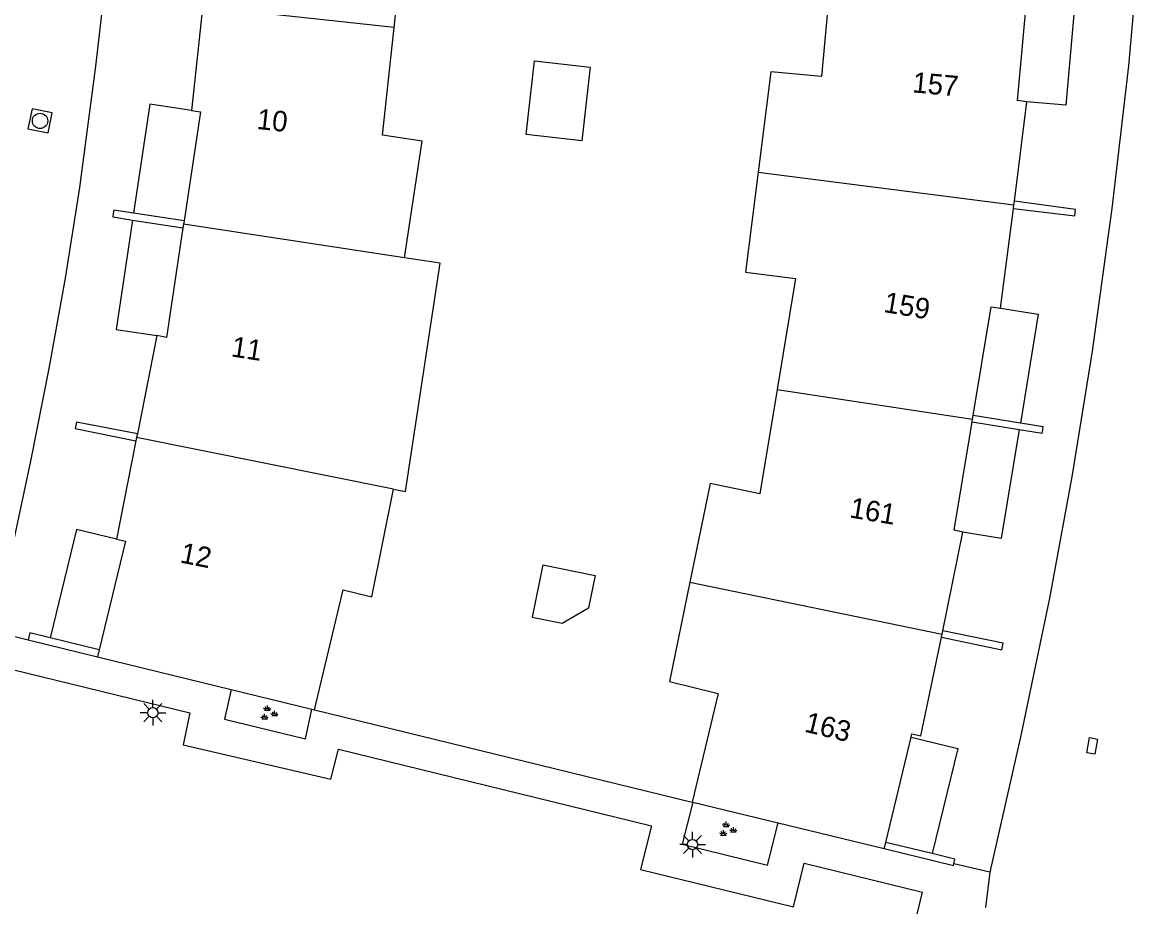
# Model space of a CAD drawing. Extents: x 125000 to 129004, y 397500 to 399008.
# Drawn here: x 126857.4 to 126911.6, y 398688.8 to 398731.9 of the extents above; entities that cross this region are included whole.
import ezdxf

# ---------------------------------------------------------------- set-up
doc = ezdxf.new("R2010")
doc.units = 0
for name, color, linetype in [('gg-afsc-muur', 7, 'Continuous'), ('gg-anno-huisnummerreeks BGT', 7, 'Continuous'), ('gg-bbg-gedigitaliseerde bebouwing', 7, 'Continuous'), ('gg-bbg-gedigitaliseerde bijgebouw', 7, 'Continuous'), ('gg-bbg-hoofdgebouw', 7, 'Continuous'), ('gg-bbg-luifel en loopbrug', 7, 'Continuous'), ('gg-bbg-tussenscheiding', 7, 'Continuous'), ('gg-knt-verharding', 7, 'Continuous'), ('gt-grn-weggrens', 7, 'Continuous'), ('gt-symb-groenvak', 7, 'Continuous'), ('gt-symb-kolk center center', 7, 'Continuous'), ('gt-symb-lichtmast', 7, 'Continuous'), ('gt-symb-rioolschacht', 7, 'Continuous')]:
    doc.layers.add(name, color=color, linetype=linetype)

# ---------------------------------------------------------------- blocks, each defined once
blk = doc.blocks.new('gt0-RS')
at = {"layer": 'gt-symb-rioolschacht'}
blk.add_lwpolyline([(-0.5, -0.5), (0.5, -0.5), (0.5, 0.5), (-0.5, 0.5)], close=True, dxfattribs=at)
blk.add_circle((0, 0), 0.375, dxfattribs=at)
blk = doc.blocks.new('gt0-KOLKCC')
at = {"layer": 'gt-symb-kolk center center'}
blk.add_lwpolyline([(-0.375, 0.2), (0.375, 0.2), (0.375, -0.2), (-0.375, -0.2)], close=True, dxfattribs=at)
blk = doc.blocks.new('gt0-GRVAK')
at = {"layer": 'gt-symb-groenvak'}
for p, q in [((-0.11, 0.189), (-0.228, 0.24)), ((-0.182, 0.153), (0.088, 0.153)), ((-0.091, 0.211), (-0.156, 0.322)), ((-0.047, 0.214), (-0.047, 0.393)), ((-0.004, 0.211), (0.061, 0.322)), ((0.015, 0.189), (0.133, 0.24)), ((0.262, -0.052), (0.197, 0.059)), ((0.305, -0.049), (0.305, 0.13)), ((0.349, -0.052), (0.414, 0.059)), ((-0.245, -0.228), (-0.363, -0.177)), ((-0.318, -0.264), (-0.047, -0.264)), ((-0.226, -0.206), (-0.291, -0.095)), ((-0.183, -0.203), (-0.183, -0.024)), ((-0.139, -0.206), (-0.074, -0.095)), ((-0.12, -0.228), (-0.002, -0.177)), ((0.243, -0.074), (0.125, -0.023)), ((0.17, -0.11), (0.441, -0.11)), ((0.368, -0.074), (0.486, -0.023))]:
    blk.add_line(p, q, dxfattribs=at)
blk = doc.blocks.new('gt0-LMAST')
at = {"layer": 'gt-symb-lichtmast'}
for p, q in [((-0.005, 0.246), (-0.005, 0.621)), ((-0.182, 0.173), (-0.447, 0.438)), ((0.172, 0.173), (0.437, 0.438)), ((-0.255, -0.004), (-0.63, -0.004)), ((-0.182, -0.181), (-0.447, -0.446)), ((-0.005, -0.254), (-0.005, -0.629)), ((0.437, -0.446), (0.172, -0.181)), ((0.245, -0.004), (0.62, -0.004))]:
    blk.add_line(p, q, dxfattribs=at)
blk.add_circle((-0.005, -0.004), 0.25, dxfattribs=at)

msp = doc.modelspace()

# ---------------------------------------------------------------- linework, layer by layer
at = {"layer": 'gg-afsc-muur'}
for p, q in [((126857.737, 398701.796), (126861.113, 398700.97)), ((126871.693, 398698.381), (126890.104, 398693.878))]:
    msp.add_line(p, q, dxfattribs=at)
for points in [[(126908.776, 398722.629), (126908.797, 398722.788), (126905.816, 398723.186)], [(126862.877, 398722.596), (126861.906, 398722.742), (126861.885, 398722.58)], [(126905.77, 398722.83), (126908.754, 398722.47), (126908.776, 398722.629)], [(126861.885, 398722.58), (126861.863, 398722.417), (126862.828, 398722.267)], [(126863.059, 398711.844), (126860.099, 398712.411), (126860.066, 398712.253)], [(126907.195, 398712.03), (126907.22, 398712.187), (126906.105, 398712.365)], [(126860.066, 398712.253), (126860.033, 398712.095), (126862.992, 398711.504)], [(126906.054, 398712.053), (126907.169, 398711.872), (126907.195, 398712.03)], [(126858.807, 398701.887), (126857.817, 398702.127), (126857.737, 398701.796)], [(126905.239, 398701.467), (126905.271, 398701.623), (126902.319, 398702.23)], [(126902.255, 398701.918), (126905.207, 398701.311), (126905.239, 398701.467)], [(126899.468, 398691.609), (126902.849, 398690.79), (126902.865, 398690.867)], [(126902.865, 398690.867), (126902.914, 398691.095), (126901.81, 398691.364)]]:
    msp.add_lwpolyline(points, dxfattribs=at)
at = {"layer": 'gg-bbg-gedigitaliseerde bebouwing'}
for points in [[(126875.542, 398709.14), (126876.126, 398709.023), (126877.82, 398720.157), (126876.084, 398720.421)], [(126873.099, 398704.231), (126874.487, 398703.897), (126875.542, 398709.14)]]:
    msp.add_lwpolyline(points, dxfattribs=at)
at = {"layer": 'gg-bbg-gedigitaliseerde bijgebouw'}
for points in [[(126882.016, 398726.434), (126882.42, 398730.03), (126885.135, 398729.725), (126884.732, 398726.129), (126882.016, 398726.434)], [(126882.829, 398705.449), (126882.304, 398702.903), (126883.774, 398702.6), (126885.053, 398703.358)], [(126882.829, 398705.449), (126885.376, 398704.925), (126885.053, 398703.358)]]:
    msp.add_lwpolyline(points, dxfattribs=at)
at = {"layer": 'gg-bbg-hoofdgebouw'}
for p, q in [((126866.215, 398732.457), (126865.706, 398727.61)), ((126905.816, 398723.186), (126906.421, 398728.038)), ((126905.794, 398723.009), (126905.816, 398723.186)), ((126905.131, 398717.974), (126905.77, 398722.83)), ((126905.77, 398722.83), (126905.794, 398723.009)), ((126865.334, 398722.228), (126865.308, 398722.059)), ((126865.308, 398722.059), (126865.282, 398721.884)), ((126864.013, 398716.635), (126863.059, 398711.844)), ((126903.758, 398712.426), (126903.779, 398712.55)), ((126903.779, 398712.55), (126903.809, 398712.733)), ((126863.059, 398711.844), (126863.022, 398711.658)), ((126862.992, 398711.504), (126862.04, 398706.704)), ((126863.022, 398711.658), (126862.992, 398711.504)), ((126902.319, 398702.23), (126903.302, 398707.047)), ((126871.693, 398698.381), (126873.099, 398704.231)), ((126902.255, 398701.918), (126902.287, 398702.075)), ((126902.287, 398702.075), (126902.319, 398702.23)), ((126861.195, 398701.308), (126861.113, 398700.97)), ((126861.113, 398700.97), (126867.636, 398699.374)), ((126867.636, 398699.374), (126871.567, 398698.412)), ((126871.567, 398698.412), (126871.693, 398698.381)), ((126899.542, 398691.915), (126900.778, 398697.04)), ((126890.104, 398693.878), (126890.139, 398693.87)), ((126890.139, 398693.87), (126894.301, 398692.861)), ((126894.301, 398692.861), (126899.468, 398691.609)), ((126899.468, 398691.609), (126899.542, 398691.915))]:
    msp.add_line(p, q, dxfattribs=at)
for points in [[(126875.576, 398731.65), (126876.135, 398736.83), (126878.087, 398736.708), (126878.465, 398742.48)], [(126896.889, 398734.419), (126896.413, 398729.264), (126893.944, 398729.499), (126893.32, 398724.597)], [(126906.421, 398728.038), (126905.965, 398728.096), (126906.459, 398733.447)], [(126876.084, 398720.421), (126876.948, 398726.106), (126875.01, 398726.401), (126875.576, 398731.65)], [(126865.706, 398727.61), (126866.146, 398727.538), (126865.334, 398722.228)], [(126893.32, 398724.597), (126892.699, 398719.719), (126895.139, 398719.408), (126894.248, 398714.002)], [(126865.282, 398721.884), (126864.474, 398716.543), (126864.013, 398716.635)], [(126903.809, 398712.733), (126904.684, 398718.039), (126905.131, 398717.974)], [(126894.248, 398714.002), (126893.41, 398708.918), (126890.991, 398709.416), (126890, 398704.607)], [(126903.302, 398707.047), (126902.871, 398707.135), (126903.758, 398712.426)], [(126862.04, 398706.704), (126862.488, 398706.606), (126861.195, 398701.308)], [(126890, 398704.607), (126889.003, 398699.768), (126891.38, 398699.17), (126890.104, 398693.878)], [(126900.778, 398697.04), (126900.817, 398697.203), (126901.249, 398697.105), (126902.255, 398701.918)]]:
    msp.add_lwpolyline(points, dxfattribs=at)
at = {"layer": 'gg-bbg-luifel en loopbrug'}
for p, q in [((126862.828, 398722.267), (126865.282, 398721.884)), ((126865.334, 398722.228), (126862.877, 398722.596)), ((126903.758, 398712.426), (126906.054, 398712.053)), ((126906.105, 398712.365), (126903.809, 398712.733)), ((126861.195, 398701.308), (126858.807, 398701.887)), ((126901.81, 398691.364), (126899.542, 398691.915))]:
    msp.add_line(p, q, dxfattribs=at)
for points in [[(126908.797, 398733.234), (126908.32, 398727.869), (126906.421, 398728.038)], [(126865.706, 398727.61), (126863.675, 398727.915), (126862.877, 398722.596)], [(126862.828, 398722.267), (126862.028, 398716.933), (126864.013, 398716.635)], [(126905.131, 398717.974), (126906.98, 398717.669), (126906.105, 398712.365)], [(126906.054, 398712.053), (126905.177, 398706.738), (126903.302, 398707.047)], [(126862.04, 398706.704), (126860.089, 398707.177), (126858.807, 398701.887)], [(126900.778, 398697.04), (126903.055, 398696.486), (126901.81, 398691.364)]]:
    msp.add_lwpolyline(points, dxfattribs=at)
at = {"layer": 'gg-bbg-tussenscheiding'}
for p, q in [((126875.576, 398731.65), (126866.236, 398732.657)), ((126893.32, 398724.597), (126905.794, 398723.009)), ((126876.084, 398720.421), (126865.308, 398722.059)), ((126894.248, 398714.002), (126903.779, 398712.55)), ((126875.542, 398709.14), (126863.022, 398711.658)), ((126890, 398704.607), (126902.287, 398702.075))]:
    msp.add_line(p, q, dxfattribs=at)
at = {"layer": 'gg-knt-verharding'}
for p, q in [((126856.006, 398702.217), (126857.737, 398701.796)), ((126855.628, 398700.675), (126865.614, 398698.23)), ((126872.865, 398696.454), (126888.122, 398692.718)), ((126895.57, 398690.894), (126901.335, 398689.482)), ((126904.61, 398690.463), (126902.865, 398690.867)), ((126901.075, 398688.42), (126901.335, 398689.482))]:
    msp.add_line(p, q, dxfattribs=at)
for points in [[(126856.006, 398702.217), (126856.9, 398705.998), (126857.867, 398710.501), (126858.754, 398715.02), (126859.549, 398719.432), (126860.249, 398723.861), (126861.041, 398729.767), (126861.712, 398735.688), (126862.135, 398740.539), (126862.442, 398745.399), (126862.714, 398751.941), (126862.803, 398758.488), (126862.712, 398764.711), (126862.452, 398770.929), (126862.024, 398777.33), (126861.44, 398783.718), (126860.759, 398789.51), (126859.937, 398795.284), (126859.093, 398800.401), (126858.119, 398805.494), (126856.931, 398810.901), (126855.629, 398816.282), (126854.401, 398820.996), (126853.005, 398825.973)], [(126912.799, 398757.301), (126912.693, 398750.355), (126912.418, 398743.413), (126911.983, 398736.597), (126911.377, 398729.795), (126910.571, 398722.822), (126909.606, 398715.87), (126908.632, 398709.839), (126907.518, 398703.832), (126906.135, 398697.132), (126904.61, 398690.463)], [(126867.636, 398699.374), (126867.303, 398697.925), (126871.263, 398696.963), (126871.567, 398698.412)], [(126865.614, 398698.23), (126865.295, 398696.678), (126872.49, 398694.991), (126872.865, 398696.454)], [(126890.139, 398693.87), (126889.625, 398691.825), (126893.777, 398690.798), (126894.301, 398692.861)], [(126888.122, 398692.718), (126887.582, 398690.586), (126895.048, 398688.774), (126895.57, 398690.894)]]:
    msp.add_lwpolyline(points, dxfattribs=at)
at = {"layer": 'gt-grn-weggrens'}
msp.add_line((126904.61, 398690.463), (126904.398, 398688.732), dxfattribs=at)

# ---------------------------------------------------------------- block references
at = {"layer": 'gt-symb-groenvak'}
for p in [(126869.444, 398698.204), (126891.813, 398692.532)]:
    msp.add_blockref('gt0-GRVAK', p, dxfattribs=at)
at = {"layer": 'gt-symb-kolk center center', "rotation": -100.43302473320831}
msp.add_blockref('gt0-KOLKCC', (126909.605, 398696.616), dxfattribs=at)
at = {"layer": 'gt-symb-lichtmast'}
for p in [(126863.823, 398698.243), (126890.131, 398691.812)]:
    msp.add_blockref('gt0-LMAST', p, dxfattribs=at)
at = {"layer": 'gt-symb-rioolschacht', "rotation": 78.52151796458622}
msp.add_blockref('gt0-RS', (126858.315, 398727.102), dxfattribs=at)

# ---------------------------------------------------------------- texts
at = {"layer": 'gg-anno-huisnummerreeks BGT'}
for s, rotation, p in [('157', 354.7, (126900.815, 398728.498)), ('10', 353.8, (126868.848, 398726.714)), ('159', 350.4, (126899.403, 398717.786)), ('11', 351.3, (126867.594, 398715.619)), ('161', 350.5, (126897.739, 398707.766)), ('12', 348.7, (126865.1, 398705.57)), ('163', 346.5, (126895.533, 398697.321))]:
    msp.add_text(s, height=1, rotation=rotation, dxfattribs=at).set_placement(p)

doc.saveas('drawing.dxf')
